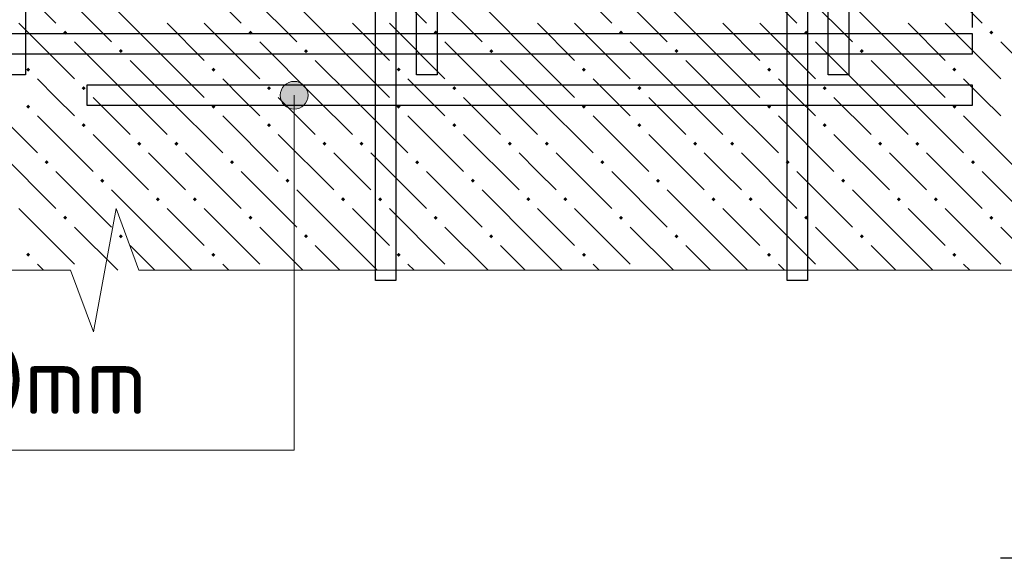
# Model space of a CAD drawing. Header units: millimetres. Extents: x 40580 to 1930067, y -240640 to 81020.
# Tile 426 of 656: x 1129820 to 1133009, y -203742 to -201997. Entities that reach past the tile are written whole.
import ezdxf

# ---------------------------------------------------------------- set-up
doc = ezdxf.new("R2010")
doc.units = ezdxf.units.MM
for name, color, linetype, lineweight in [('Standard', 7, 'Continuous', 25), ('ЖБ Перекрытие верхний уровень', 7, 'Continuous', 35), ('Позиционная метка номер позиции', 7, 'Continuous', 13), ('Примечания', 7, 'Continuous', 13), ('Фоновоя арматура Х1', 52, 'Continuous', 25)]:
    doc.layers.add(name, color=color, linetype=linetype, lineweight=lineweight)
doc.styles.add('ISOCPEUR', font='isocpeur.ttf')

msp = doc.modelspace()

# ---------------------------------------------------------------- hatches: boundary and pattern name
at = {"layer": 'ЖБ Перекрытие верхний уровень', "linetype": 'Continuous', "lineweight": -3, "transparency": 33554687}
for points in [[(1129960.9, -202038.3), (1129967.4, -202031.8), (1129973.9, -202038.3), (1129967.4, -202044.8)], [(1130560.9, -202038.3), (1130567.4, -202031.8), (1130573.9, -202038.3), (1130567.4, -202044.8)], [(1131160.9, -202038.3), (1131167.4, -202031.8), (1131173.9, -202038.3), (1131167.4, -202044.8)], [(1131760.9, -202038.3), (1131767.4, -202031.8), (1131773.9, -202038.3), (1131767.4, -202044.8)], [(1132360.9, -202038.3), (1132367.4, -202031.8), (1132373.9, -202038.3), (1132367.4, -202044.8)], [(1132960.9, -202038.3), (1132967.4, -202031.8), (1132973.9, -202038.3), (1132967.4, -202044.8)], [(1130140.9, -202098.3), (1130147.4, -202091.8), (1130153.9, -202098.3), (1130147.4, -202104.8)], [(1130740.9, -202098.3), (1130747.4, -202091.8), (1130753.9, -202098.3), (1130747.4, -202104.8)], [(1131340.9, -202098.3), (1131347.4, -202091.8), (1131353.9, -202098.3), (1131347.4, -202104.8)], [(1131940.9, -202098.3), (1131947.4, -202091.8), (1131953.9, -202098.3), (1131947.4, -202104.8)], [(1132540.9, -202098.3), (1132547.4, -202091.8), (1132553.9, -202098.3), (1132547.4, -202104.8)], [(1129840.9, -202158.3), (1129847.4, -202151.8), (1129853.9, -202158.3), (1129847.4, -202164.8)], [(1130440.9, -202158.3), (1130447.4, -202151.8), (1130453.9, -202158.3), (1130447.4, -202164.8)], [(1131040.9, -202158.3), (1131047.4, -202151.8), (1131053.9, -202158.3), (1131047.4, -202164.8)], [(1131640.9, -202158.3), (1131647.4, -202151.8), (1131653.9, -202158.3), (1131647.4, -202164.8)], [(1132240.9, -202158.3), (1132247.4, -202151.8), (1132253.9, -202158.3), (1132247.4, -202164.8)], [(1132840.9, -202158.3), (1132847.4, -202151.8), (1132853.9, -202158.3), (1132847.4, -202164.8)], [(1130020.9, -202218.3), (1130027.4, -202211.8), (1130033.9, -202218.3), (1130027.4, -202224.8)], [(1130620.9, -202218.3), (1130627.4, -202211.8), (1130633.9, -202218.3), (1130627.4, -202224.8)], [(1131220.9, -202218.3), (1131227.4, -202211.8), (1131233.9, -202218.3), (1131227.4, -202224.8)], [(1131820.9, -202218.3), (1131827.4, -202211.8), (1131833.9, -202218.3), (1131827.4, -202224.8)], [(1132420.9, -202218.3), (1132427.4, -202211.8), (1132433.9, -202218.3), (1132427.4, -202224.8)], [(1129840.9, -202278.3), (1129847.4, -202271.8), (1129853.9, -202278.3), (1129847.4, -202284.8)], [(1130440.9, -202278.3), (1130447.4, -202271.8), (1130453.9, -202278.3), (1130447.4, -202284.8)], [(1131040.9, -202278.3), (1131047.4, -202271.8), (1131053.9, -202278.3), (1131047.4, -202284.8)], [(1131640.9, -202278.3), (1131647.4, -202271.8), (1131653.9, -202278.3), (1131647.4, -202284.8)], [(1132240.9, -202278.3), (1132247.4, -202271.8), (1132253.9, -202278.3), (1132247.4, -202284.8)], [(1132840.9, -202278.3), (1132847.4, -202271.8), (1132853.9, -202278.3), (1132847.4, -202284.8)], [(1130020.9, -202338.3), (1130027.4, -202331.8), (1130033.9, -202338.3), (1130027.4, -202344.8)], [(1130620.9, -202338.3), (1130627.4, -202331.8), (1130633.9, -202338.3), (1130627.4, -202344.8)], [(1131220.9, -202338.3), (1131227.4, -202331.8), (1131233.9, -202338.3), (1131227.4, -202344.8)], [(1131820.9, -202338.3), (1131827.4, -202331.8), (1131833.9, -202338.3), (1131827.4, -202344.8)], [(1132420.9, -202338.3), (1132427.4, -202331.8), (1132433.9, -202338.3), (1132427.4, -202344.8)], [(1130200.9, -202398.3), (1130207.4, -202391.8), (1130213.9, -202398.3), (1130207.4, -202404.8)], [(1130320.9, -202398.3), (1130327.4, -202391.8), (1130333.9, -202398.3), (1130327.4, -202404.8)], [(1130800.9, -202398.3), (1130807.4, -202391.8), (1130813.9, -202398.3), (1130807.4, -202404.8)], [(1130920.9, -202398.3), (1130927.4, -202391.8), (1130933.9, -202398.3), (1130927.4, -202404.8)], [(1131400.9, -202398.3), (1131407.4, -202391.8), (1131413.9, -202398.3), (1131407.4, -202404.8)], [(1131520.9, -202398.3), (1131527.4, -202391.8), (1131533.9, -202398.3), (1131527.4, -202404.8)], [(1132000.9, -202398.3), (1132007.4, -202391.8), (1132013.9, -202398.3), (1132007.4, -202404.8)], [(1132120.9, -202398.3), (1132127.4, -202391.8), (1132133.9, -202398.3), (1132127.4, -202404.8)], [(1132600.9, -202398.3), (1132607.4, -202391.8), (1132613.9, -202398.3), (1132607.4, -202404.8)], [(1132720.9, -202398.3), (1132727.4, -202391.8), (1132733.9, -202398.3), (1132727.4, -202404.8)], [(1129900.9, -202458.3), (1129907.4, -202451.8), (1129913.9, -202458.3), (1129907.4, -202464.8)], [(1130500.9, -202458.3), (1130507.4, -202451.8), (1130513.9, -202458.3), (1130507.4, -202464.8)], [(1131100.9, -202458.3), (1131107.4, -202451.8), (1131113.9, -202458.3), (1131107.4, -202464.8)], [(1131700.9, -202458.3), (1131707.4, -202451.8), (1131713.9, -202458.3), (1131707.4, -202464.8)], [(1132300.9, -202458.3), (1132307.4, -202451.8), (1132313.9, -202458.3), (1132307.4, -202464.8)], [(1132900.9, -202458.3), (1132907.4, -202451.8), (1132913.9, -202458.3), (1132907.4, -202464.8)], [(1130080.9, -202518.3), (1130087.4, -202511.8), (1130093.9, -202518.3), (1130087.4, -202524.8)], [(1130680.9, -202518.3), (1130687.4, -202511.8), (1130693.9, -202518.3), (1130687.4, -202524.8)], [(1131280.9, -202518.3), (1131287.4, -202511.8), (1131293.9, -202518.3), (1131287.4, -202524.8)], [(1131880.9, -202518.3), (1131887.4, -202511.8), (1131893.9, -202518.3), (1131887.4, -202524.8)], [(1132480.9, -202518.3), (1132487.4, -202511.8), (1132493.9, -202518.3), (1132487.4, -202524.8)], [(1130260.9, -202578.3), (1130267.4, -202571.8), (1130273.9, -202578.3), (1130267.4, -202584.8)], [(1130380.9, -202578.3), (1130387.4, -202571.8), (1130393.9, -202578.3), (1130387.4, -202584.8)], [(1130860.9, -202578.3), (1130867.4, -202571.8), (1130873.9, -202578.3), (1130867.4, -202584.8)], [(1130980.9, -202578.3), (1130987.4, -202571.8), (1130993.9, -202578.3), (1130987.4, -202584.8)], [(1131460.9, -202578.3), (1131467.4, -202571.8), (1131473.9, -202578.3), (1131467.4, -202584.8)], [(1131580.9, -202578.3), (1131587.4, -202571.8), (1131593.9, -202578.3), (1131587.4, -202584.8)], [(1132060.9, -202578.3), (1132067.4, -202571.8), (1132073.9, -202578.3), (1132067.4, -202584.8)], [(1132180.9, -202578.3), (1132187.4, -202571.8), (1132193.9, -202578.3), (1132187.4, -202584.8)], [(1132660.9, -202578.3), (1132667.4, -202571.8), (1132673.9, -202578.3), (1132667.4, -202584.8)], [(1132780.9, -202578.3), (1132787.4, -202571.8), (1132793.9, -202578.3), (1132787.4, -202584.8)], [(1129960.9, -202638.3), (1129967.4, -202631.8), (1129973.9, -202638.3), (1129967.4, -202644.8)], [(1130560.9, -202638.3), (1130567.4, -202631.8), (1130573.9, -202638.3), (1130567.4, -202644.8)], [(1131160.9, -202638.3), (1131167.4, -202631.8), (1131173.9, -202638.3), (1131167.4, -202644.8)], [(1131760.9, -202638.3), (1131767.4, -202631.8), (1131773.9, -202638.3), (1131767.4, -202644.8)], [(1132360.9, -202638.3), (1132367.4, -202631.8), (1132373.9, -202638.3), (1132367.4, -202644.8)], [(1132960.9, -202638.3), (1132967.4, -202631.8), (1132973.9, -202638.3), (1132967.4, -202644.8)], [(1130140.9, -202698.3), (1130147.4, -202691.8), (1130153.9, -202698.3), (1130147.4, -202704.8)], [(1130740.9, -202698.3), (1130747.4, -202691.8), (1130753.9, -202698.3), (1130747.4, -202704.8)], [(1131340.9, -202698.3), (1131347.4, -202691.8), (1131353.9, -202698.3), (1131347.4, -202704.8)], [(1131940.9, -202698.3), (1131947.4, -202691.8), (1131953.9, -202698.3), (1131947.4, -202704.8)], [(1132540.9, -202698.3), (1132547.4, -202691.8), (1132553.9, -202698.3), (1132547.4, -202704.8)], [(1129840.9, -202758.3), (1129847.4, -202751.8), (1129853.9, -202758.3), (1129847.4, -202764.8)], [(1130440.9, -202758.3), (1130447.4, -202751.8), (1130453.9, -202758.3), (1130447.4, -202764.8)], [(1131040.9, -202758.3), (1131047.4, -202751.8), (1131053.9, -202758.3), (1131047.4, -202764.8)], [(1131640.9, -202758.3), (1131647.4, -202751.8), (1131653.9, -202758.3), (1131647.4, -202764.8)], [(1132240.9, -202758.3), (1132247.4, -202751.8), (1132253.9, -202758.3), (1132247.4, -202764.8)], [(1132840.9, -202758.3), (1132847.4, -202751.8), (1132853.9, -202758.3), (1132847.4, -202764.8)]]:
    msp.add_hatch(color=7, dxfattribs=at).paths.add_polyline_path(points, flags=16)
at = {"layer": 'Позиционная метка номер позиции', "linetype": 'Continuous', "lineweight": 13, "transparency": 33554687}
for points in [[(1130747.6, -202218.9), (1130670.2, -202218.9), (1130663.9, -202241.4)], [(1130747.6, -202218.9), (1130663.9, -202241.4), (1130753.9, -202241.4)], [(1130731.4, -202202.7), (1130686.4, -202202.7), (1130670.2, -202218.9)], [(1130731.4, -202202.7), (1130670.2, -202218.9), (1130747.6, -202218.9)], [(1130686.4, -202202.7), (1130731.4, -202202.7), (1130708.9, -202196.4)], [(1130753.9, -202241.4), (1130663.9, -202241.4), (1130670.2, -202263.9)], [(1130753.9, -202241.4), (1130670.2, -202263.9), (1130747.6, -202263.9)], [(1130747.6, -202263.9), (1130670.2, -202263.9), (1130686.4, -202280.1)], [(1130747.6, -202263.9), (1130686.4, -202280.1), (1130731.4, -202280.1)], [(1130731.4, -202280.1), (1130686.4, -202280.1), (1130708.9, -202286.4)]]:
    msp.add_hatch(color=7, dxfattribs=at).paths.add_polyline_path(points)

# ---------------------------------------------------------------- linework, layer by layer
at = {"color": 38, "linetype": 'Continuous', "lineweight": 25, "true_color": 0x5f1e0f, "transparency": 33554687}
for points in [[(1129838.7, -199308.2), (1129838.7, -202174.9), (1129772, -202174.9), (1129772, -199308.2), (1129838.7, -199308.2)], [(1131172, -199308.2), (1131172, -202174.9), (1131105.3, -202174.9), (1131105.3, -199308.2), (1131172, -199308.2)], [(1132505.3, -199308.2), (1132505.3, -202174.9), (1132438.7, -202174.9), (1132438.7, -199308.2), (1132505.3, -199308.2)], [(1132905.3, -202274.7), (1130038.7, -202274.7), (1130038.7, -202208.1), (1132905.3, -202208.1), (1132905.3, -202274.7)]]:
    msp.add_lwpolyline(points, dxfattribs=at)
at = {"layer": 'Standard', "color": 251, "linetype": 'Continuous', "lineweight": -3, "true_color": 0x656565, "transparency": 33554687}
msp.add_line((1132905.3, -201897), (1132905.3, -202022), dxfattribs=at)
at = {"layer": 'Standard', "color": 7, "linetype": 'Continuous', "lineweight": -3, "transparency": 33554687}
msp.add_line((1133072, -203741.6), (1132997, -203741.6), dxfattribs=at)
at = {"layer": 'ЖБ Перекрытие верхний уровень', "color": 9, "linetype": 'Continuous', "lineweight": -3, "true_color": 0xc7c7c7, "transparency": 33554687}
for p, q in [((1129757.4, -201828.3), (1129937.4, -202008.3)), ((1130357.4, -201828.3), (1130537.4, -202008.3)), ((1130957.4, -201828.3), (1131137.4, -202008.3)), ((1131557.4, -201828.3), (1131737.4, -202008.3)), ((1132157.4, -201828.3), (1132337.4, -202008.3)), ((1132757.4, -201828.3), (1132937.4, -202008.3)), ((1129937.4, -201888.3), (1130117.4, -202068.3)), ((1130537.4, -201888.3), (1130717.4, -202068.3)), ((1131137.4, -201888.3), (1131317.4, -202068.3)), ((1131737.4, -201888.3), (1131917.4, -202068.3)), ((1132337.4, -201888.3), (1132517.4, -202068.3)), ((1130297.4, -202128.3), (1130117.4, -201948.3)), ((1130897.4, -202128.3), (1130717.4, -201948.3)), ((1131497.4, -202128.3), (1131317.4, -201948.3)), ((1132097.4, -202128.3), (1131917.4, -201948.3)), ((1132697.4, -202128.3), (1132517.4, -201948.3)), ((1129817.4, -202008.3), (1129997.4, -202188.3)), ((1130297.4, -202008.3), (1130417.4, -202128.3)), ((1130417.4, -202008.3), (1130597.4, -202188.3)), ((1130897.4, -202008.3), (1131017.4, -202128.3)), ((1131017.4, -202008.3), (1131197.4, -202188.3)), ((1131497.4, -202008.3), (1131617.4, -202128.3)), ((1131617.4, -202008.3), (1131797.4, -202188.3)), ((1132097.4, -202008.3), (1132217.4, -202128.3)), ((1132217.4, -202008.3), (1132397.4, -202188.3)), ((1132697.4, -202008.3), (1132817.4, -202128.3)), ((1132817.4, -202008.3), (1132997.4, -202188.3)), ((1130177.4, -202248.3), (1129997.4, -202068.3)), ((1130777.4, -202248.3), (1130597.4, -202068.3)), ((1131377.4, -202248.3), (1131197.4, -202068.3)), ((1131977.4, -202248.3), (1131797.4, -202068.3)), ((1132577.4, -202248.3), (1132397.4, -202068.3)), ((1133072, -202142.9), (1132997.4, -202068.3)), ((1130177.4, -202128.3), (1130297.4, -202248.3)), ((1130297.4, -202128.3), (1130417.4, -202248.3)), ((1130777.4, -202128.3), (1130897.4, -202248.3)), ((1130897.4, -202128.3), (1131017.4, -202248.3)), ((1131377.4, -202128.3), (1131497.4, -202248.3)), ((1131497.4, -202128.3), (1131617.4, -202248.3)), ((1131977.4, -202128.3), (1132097.4, -202248.3)), ((1132097.4, -202128.3), (1132217.4, -202248.3)), ((1132577.4, -202128.3), (1132697.4, -202248.3)), ((1132697.4, -202128.3), (1132817.4, -202248.3)), ((1129937.4, -202248.3), (1129877.4, -202188.3)), ((1130537.4, -202248.3), (1130477.4, -202188.3)), ((1131137.4, -202248.3), (1131077.4, -202188.3)), ((1131737.4, -202248.3), (1131677.4, -202188.3)), ((1132337.4, -202248.3), (1132277.4, -202188.3)), ((1132937.4, -202248.3), (1132877.4, -202188.3)), ((1129697.4, -202248.3), (1129877.4, -202428.3)), ((1129997.4, -202308.3), (1129937.4, -202248.3)), ((1130057.4, -202248.3), (1130177.4, -202368.3)), ((1130177.4, -202248.3), (1130297.4, -202368.3)), ((1130297.4, -202248.3), (1130477.4, -202428.3)), ((1130597.4, -202308.3), (1130537.4, -202248.3)), ((1130657.4, -202248.3), (1130777.4, -202368.3)), ((1130777.4, -202248.3), (1130897.4, -202368.3)), ((1130897.4, -202248.3), (1131077.4, -202428.3)), ((1131197.4, -202308.3), (1131137.4, -202248.3)), ((1131257.4, -202248.3), (1131377.4, -202368.3)), ((1131377.4, -202248.3), (1131497.4, -202368.3)), ((1131497.4, -202248.3), (1131677.4, -202428.3)), ((1131797.4, -202308.3), (1131737.4, -202248.3)), ((1131857.4, -202248.3), (1131977.4, -202368.3)), ((1131977.4, -202248.3), (1132097.4, -202368.3)), ((1132097.4, -202248.3), (1132277.4, -202428.3)), ((1132397.4, -202308.3), (1132337.4, -202248.3)), ((1132457.4, -202248.3), (1132577.4, -202368.3)), ((1132577.4, -202248.3), (1132697.4, -202368.3)), ((1132697.4, -202248.3), (1132877.4, -202428.3)), ((1132997.4, -202308.3), (1132937.4, -202248.3)), ((1129877.4, -202308.3), (1130057.4, -202488.3)), ((1130477.4, -202308.3), (1130657.4, -202488.3)), ((1131077.4, -202308.3), (1131257.4, -202488.3)), ((1131677.4, -202308.3), (1131857.4, -202488.3)), ((1132277.4, -202308.3), (1132457.4, -202488.3)), ((1132877.4, -202308.3), (1133057.4, -202488.3)), ((1130057.4, -202368.3), (1130237.4, -202548.3)), ((1130657.4, -202368.3), (1130837.4, -202548.3)), ((1131257.4, -202368.3), (1131437.4, -202548.3)), ((1131857.4, -202368.3), (1132037.4, -202548.3)), ((1132457.4, -202368.3), (1132637.4, -202548.3)), ((1129757.4, -202428.3), (1129937.4, -202608.3)), ((1130297.4, -202488.3), (1130237.4, -202428.3)), ((1130357.4, -202428.3), (1130537.4, -202608.3)), ((1130897.4, -202488.3), (1130837.4, -202428.3)), ((1130957.4, -202428.3), (1131137.4, -202608.3)), ((1131497.4, -202488.3), (1131437.4, -202428.3)), ((1131557.4, -202428.3), (1131737.4, -202608.3)), ((1132097.4, -202488.3), (1132037.4, -202428.3)), ((1132157.4, -202428.3), (1132337.4, -202608.3)), ((1132697.4, -202488.3), (1132637.4, -202428.3)), ((1132757.4, -202428.3), (1132937.4, -202608.3)), ((1129937.4, -202488.3), (1130117.4, -202668.3)), ((1130357.4, -202548.3), (1130297.4, -202488.3)), ((1130537.4, -202488.3), (1130717.4, -202668.3)), ((1130957.4, -202548.3), (1130897.4, -202488.3)), ((1131137.4, -202488.3), (1131317.4, -202668.3)), ((1131557.4, -202548.3), (1131497.4, -202488.3)), ((1131737.4, -202488.3), (1131917.4, -202668.3)), ((1132157.4, -202548.3), (1132097.4, -202488.3)), ((1132337.4, -202488.3), (1132517.4, -202668.3)), ((1132757.4, -202548.3), (1132697.4, -202488.3)), ((1132937.4, -202488.3), (1133072, -202622.9)), ((1130297.4, -202728.3), (1130117.4, -202548.3)), ((1130897.4, -202728.3), (1130717.4, -202548.3)), ((1131497.4, -202728.3), (1131317.4, -202548.3)), ((1132097.4, -202728.3), (1131917.4, -202548.3)), ((1132697.4, -202728.3), (1132517.4, -202548.3)), ((1129817.4, -202608.3), (1129997.4, -202788.3)), ((1130297.4, -202608.3), (1130417.4, -202728.3)), ((1130417.4, -202608.3), (1130597.4, -202788.3)), ((1130897.4, -202608.3), (1131017.4, -202728.3)), ((1131017.4, -202608.3), (1131197.4, -202788.3)), ((1131497.4, -202608.3), (1131617.4, -202728.3)), ((1131617.4, -202608.3), (1131797.4, -202788.3)), ((1132097.4, -202608.3), (1132217.4, -202728.3)), ((1132217.4, -202608.3), (1132397.4, -202788.3)), ((1132697.4, -202608.3), (1132817.4, -202728.3)), ((1132817.4, -202608.3), (1132997.4, -202788.3)), ((1130137.3, -202808.2), (1129997.4, -202668.3)), ((1130737.3, -202808.2), (1130597.4, -202668.3)), ((1131337.3, -202808.2), (1131197.4, -202668.3)), ((1131937.3, -202808.2), (1131797.4, -202668.3)), ((1132537.3, -202808.2), (1132397.4, -202668.3)), ((1133072, -202742.9), (1132997.4, -202668.3)), ((1130177.4, -202728.3), (1130257.3, -202808.2)), ((1130297.4, -202728.3), (1130377.3, -202808.2)), ((1130777.4, -202728.3), (1130857.3, -202808.2)), ((1130897.4, -202728.3), (1130977.3, -202808.2)), ((1131377.4, -202728.3), (1131457.3, -202808.2)), ((1131497.4, -202728.3), (1131577.3, -202808.2)), ((1131977.4, -202728.3), (1132057.3, -202808.2)), ((1132097.4, -202728.3), (1132177.3, -202808.2)), ((1132577.4, -202728.3), (1132657.3, -202808.2)), ((1132697.4, -202728.3), (1132777.3, -202808.2)), ((1129897.3, -202808.2), (1129877.4, -202788.3)), ((1130497.3, -202808.2), (1130477.4, -202788.3)), ((1131097.3, -202808.2), (1131077.4, -202788.3)), ((1131697.3, -202808.2), (1131677.4, -202788.3)), ((1132297.3, -202808.2), (1132277.4, -202788.3)), ((1132897.3, -202808.2), (1132877.4, -202788.3))]:
    msp.add_line(p, q, dxfattribs=at)
at = {"layer": 'Позиционная метка номер позиции', "color": 7, "linetype": 'Continuous', "lineweight": 13, "transparency": 33554687}
for p, q in [((1130708.9, -202196.4), (1130708.9, -202196.4)), ((1130663.9, -202241.4), (1130663.9, -202241.4)), ((1130753.9, -202241.4), (1130753.9, -202241.4)), ((1130708.9, -202286.4), (1130708.9, -202286.4))]:
    msp.add_line(p, q, dxfattribs=at)
msp.add_lwpolyline([(1130708.9, -202241.4), (1130708.9, -203391.6), (1128228.4, -203391.6)], dxfattribs=at)
msp.add_circle((1130708.9, -202241.4), 45, dxfattribs=at)
at = {"layer": 'Примечания', "color": 7, "linetype": 'Continuous', "lineweight": 13, "transparency": 33554687}
for p, q in [((1130058.5, -203008.2), (1130131.9, -202608.2)), ((1130131.9, -202608.2), (1130205.4, -202808.2)), ((1128258.5, -202808.2), (1129985, -202808.2)), ((1129985, -202808.2), (1130058.5, -203008.2)), ((1130205.4, -202808.2), (1131931.9, -202808.2)), ((1131931.9, -202808.2), (1133658.4, -202808.2))]:
    msp.add_line(p, q, dxfattribs=at)
at = {"layer": 'Фоновоя арматура Х1', "color": 251, "linetype": 'Continuous', "lineweight": -3, "true_color": 0x656565, "transparency": 33554687}
for points in [[(1131038.7, -199308.2), (1131038.7, -202841.6), (1130972, -202841.6), (1130972, -199308.2), (1131038.7, -199308.2)], [(1131038.7, -199308.2), (1131038.7, -202841.6), (1130972, -202841.6), (1130972, -199308.2), (1131038.7, -199308.2)], [(1132372, -199308.2), (1132372, -202841.6), (1132305.3, -202841.6), (1132305.3, -199308.2), (1132372, -199308.2)], [(1132372, -199308.2), (1132372, -202841.6), (1132305.3, -202841.6), (1132305.3, -199308.2), (1132372, -199308.2)], [(1132905.3, -202108.2), (1124551.8, -202108.2), (1124551.8, -202041.6), (1132905.3, -202041.6), (1132905.3, -202108.2)], [(1132905.3, -202108.2), (1124551.8, -202108.2), (1124551.8, -202041.6), (1132905.3, -202041.6), (1132905.3, -202108.2)]]:
    msp.add_lwpolyline(points, dxfattribs=at)

# ---------------------------------------------------------------- texts
at = {"color": 7, "linetype": 'Continuous', "lineweight": 13, "transparency": 33554687, "insert": (1128536.4, -203274.2), "char_height": 220, "width": 1997.586, "attachment_point": 7, "style": 'ISOCPEUR'}
msp.add_mtext('\\W0.96;ø10 L=930mm ', dxfattribs=at)

doc.saveas('drawing.dxf')
